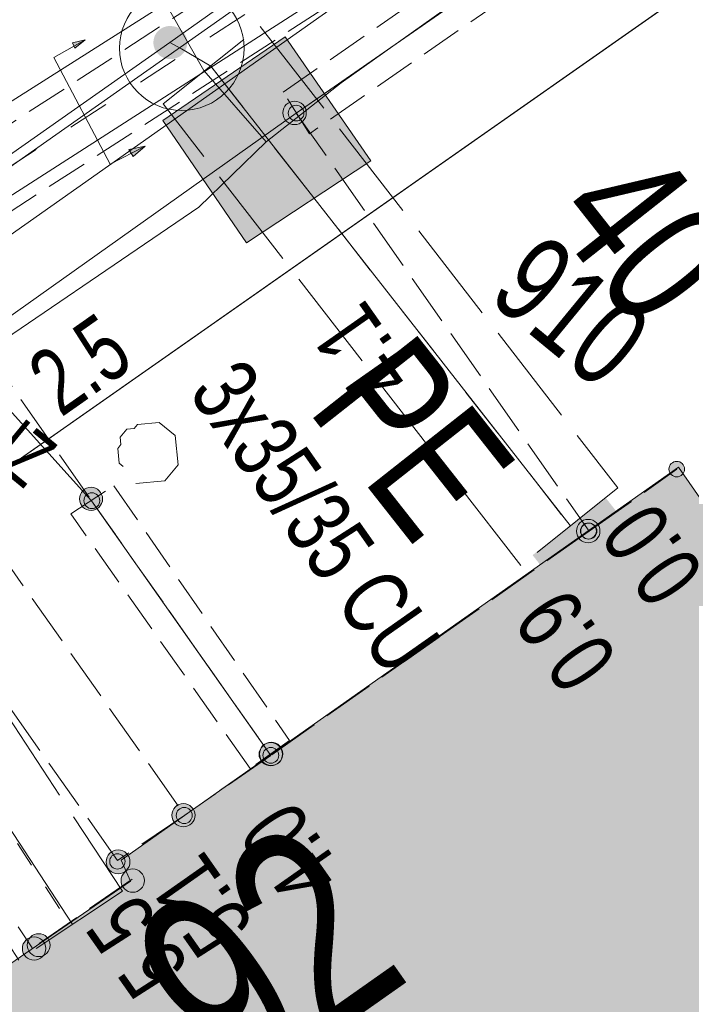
# Model space of a CAD drawing. Header units: metres. Extents: x -740 to 758, y -633 to 854.
# Tile 632 of 656: x 81.38 to 86.78, y -176.5 to -168.59. Entities that reach past the tile are written whole.
import ezdxf

# ---------------------------------------------------------------- set-up
doc = ezdxf.new("R2010")
doc.units = ezdxf.units.M
doc.header["$MEASUREMENT"] = 0
for name, pattern in [('208_208_208_416', [1.04, 0.208, -0.208, 0.208, -0.416]), ('333_125', [0.4576, 0.3328, -0.1248]), ('333_333', [0.6656, 0.3328, -0.3328]), ('416_125', [0.5408, 0.416, -0.1248]), ('416_416', [0.832, 0.416, -0.416]), ('832_208', [1.04, 0.832, -0.208])]:
    doc.linetypes.add(name, pattern=pattern)
for name, color, linetype in [('Gas.LOVION', 7, 'Continuous'), ('Gis.LOVION', 7, 'Continuous'), ('Grundkarte.LOVION', 7, 'Continuous'), ('Grundkarte_Text.LOVION', 7, 'Continuous'), ('Strom.LOVION', 7, 'Continuous'), ('StromBemass.LOVION', 7, 'Continuous'), ('Telko.LOVION', 7, 'Continuous'), ('Wasser.LOVION', 7, 'Continuous')]:
    doc.layers.add(name, color=color, linetype=linetype)
doc.styles.add('ERSTELLTER_STIL_1', font='arial.ttf')

msp = doc.modelspace()

# ---------------------------------------------------------------- hatches: boundary and pattern name
at = {"layer": 'Gas.LOVION', "linetype": 'Continuous', "lineweight": 13}
msp.add_hatch(color=7, dxfattribs=at).paths.add_polyline_path([(82.1072, -175.644), (81.5004, -176.0876), (81.7207, -176.3764), (82.3276, -175.9328)])
at = {"layer": 'Grundkarte.LOVION', "linetype": 'Continuous', "lineweight": 18}
msp.add_hatch(color=9, dxfattribs=at).paths.add_polyline_path([(82.2715, -175.5097), (78.8094, -177.8876), (86.153, -188.6077), (88.8089, -186.752), (89.8246, -188.0714), (91.5481, -186.9571), (95.0365, -184.5471), (95.2593, -184.4071), (91.6615, -179.3502), (86.6751, -172.1827), (82.1957, -175.3398)])
at = {"layer": 'Strom.LOVION', "linetype": 'Continuous', "lineweight": 13}
for points in [[(81.9059, -168.7476), (81.8048, -168.7723), (81.8238, -168.8148)], [(82.3884, -169.6019), (82.2581, -169.6294), (82.2931, -169.6851)], [(83.8418, -174.1888), (82.9829, -174.7752), (83.12, -174.9687), (83.9628, -174.369)]]:
    msp.add_hatch(color=7, dxfattribs=at).paths.add_polyline_path(points)
at = {"layer": 'StromBemass.LOVION', "linetype": 'Continuous', "lineweight": 13}
for points in [[(83.6627, -169.394), (83.6697, -169.3844), (83.6753, -169.3741), (83.6796, -169.3631), (83.6825, -169.3516), (83.684, -169.3399), (83.684, -169.328), (83.6824, -169.3163), (83.6795, -169.3049), (83.6751, -169.2939), (83.6693, -169.2835), (83.6624, -169.274), (83.6542, -169.2654), (83.6451, -169.2579), (83.6351, -169.2516), (83.6244, -169.2466), (83.6131, -169.243), (83.6015, -169.2408), (83.5897, -169.2401), (83.5779, -169.2409), (83.5663, -169.2431), (83.5551, -169.2468), (83.5444, -169.2519), (83.5344, -169.2583), (83.5253, -169.2658), (83.5173, -169.2745), (83.5103, -169.2841), (83.5047, -169.2944), (83.5004, -169.3054), (83.4975, -169.3169), (83.496, -169.3286), (83.496, -169.3405), (83.4976, -169.3522), (83.5005, -169.3636), (83.5049, -169.3746), (83.5107, -169.385), (83.5176, -169.3945), (83.5258, -169.4031), (83.5349, -169.4106), (83.5449, -169.4169), (83.5556, -169.4219), (83.5669, -169.4255), (83.5785, -169.4277), (83.5903, -169.4284), (83.6021, -169.4276), (83.6137, -169.4254), (83.6249, -169.4217), (83.6356, -169.4166), (83.6456, -169.4102), (83.6547, -169.4027)], [(83.6508, -169.3762), (83.6554, -169.3698), (83.6592, -169.3628), (83.6621, -169.3554), (83.6641, -169.3477), (83.665, -169.3399), (83.665, -169.3319), (83.664, -169.3241), (83.662, -169.3164), (83.659, -169.309), (83.6552, -169.3021), (83.6505, -169.2956), (83.645, -169.2899), (83.6389, -169.2848), (83.6322, -169.2806), (83.625, -169.2772), (83.6174, -169.2748), (83.6096, -169.2734), (83.6017, -169.2729), (83.5938, -169.2734), (83.586, -169.2749), (83.5784, -169.2774), (83.5713, -169.2808), (83.5646, -169.2851), (83.5585, -169.2902), (83.5531, -169.296), (83.5484, -169.3024), (83.5446, -169.3094), (83.5417, -169.3168), (83.5398, -169.3245), (83.5388, -169.3323), (83.5388, -169.3403), (83.5398, -169.3481), (83.5418, -169.3558), (83.5448, -169.3632), (83.5486, -169.3701), (83.5533, -169.3766), (83.5588, -169.3823), (83.5649, -169.3874), (83.5716, -169.3916), (83.5788, -169.395), (83.5864, -169.3974), (83.5942, -169.3989), (83.6021, -169.3993), (83.61, -169.3988), (83.6178, -169.3973), (83.6254, -169.3948), (83.6325, -169.3914), (83.6392, -169.3871), (83.6453, -169.3821)], [(86.7101, -172.2373), (86.7147, -172.231), (86.7185, -172.2241), (86.7213, -172.2167), (86.7233, -172.2091), (86.7242, -172.2013), (86.7242, -172.1935), (86.7232, -172.1857), (86.7212, -172.1781), (86.7183, -172.1708), (86.7145, -172.1639), (86.7098, -172.1576), (86.7045, -172.1519), (86.6984, -172.1469), (86.6917, -172.1427), (86.6846, -172.1394), (86.6771, -172.137), (86.6694, -172.1355), (86.6616, -172.1351), (86.6538, -172.1356), (86.646, -172.1371), (86.6386, -172.1395), (86.6315, -172.1429), (86.6249, -172.1471), (86.6188, -172.1522), (86.6135, -172.1579), (86.6089, -172.1643), (86.6051, -172.1712), (86.6022, -172.1785), (86.6003, -172.1861), (86.5994, -172.1939), (86.5994, -172.2017), (86.6004, -172.2095), (86.6024, -172.2171), (86.6053, -172.2244), (86.6091, -172.2313), (86.6137, -172.2376), (86.6191, -172.2433), (86.6252, -172.2483), (86.6318, -172.2525), (86.639, -172.2558), (86.6464, -172.2582), (86.6541, -172.2597), (86.662, -172.2602), (86.6698, -172.2596), (86.6775, -172.2581), (86.685, -172.2557), (86.6921, -172.2523), (86.6987, -172.2481), (86.7047, -172.2431)], [(86.7101, -172.2373), (86.7147, -172.231), (86.7185, -172.2241), (86.7213, -172.2167), (86.7233, -172.2091), (86.7242, -172.2013), (86.7242, -172.1935), (86.7232, -172.1857), (86.7212, -172.1781), (86.7183, -172.1708), (86.7145, -172.1639), (86.7098, -172.1576), (86.7045, -172.1519), (86.6984, -172.1469), (86.6917, -172.1427), (86.6846, -172.1394), (86.6771, -172.137), (86.6694, -172.1355), (86.6616, -172.1351), (86.6538, -172.1356), (86.646, -172.1371), (86.6386, -172.1395), (86.6315, -172.1429), (86.6249, -172.1471), (86.6188, -172.1522), (86.6135, -172.1579), (86.6089, -172.1643), (86.6051, -172.1712), (86.6022, -172.1785), (86.6003, -172.1861), (86.5994, -172.1939), (86.5994, -172.2017), (86.6004, -172.2095), (86.6024, -172.2171), (86.6053, -172.2244), (86.6091, -172.2313), (86.6137, -172.2376), (86.6191, -172.2433), (86.6252, -172.2483), (86.6318, -172.2525), (86.639, -172.2558), (86.6464, -172.2582), (86.6541, -172.2597), (86.662, -172.2602), (86.6698, -172.2596), (86.6775, -172.2581), (86.685, -172.2557), (86.6921, -172.2523), (86.6987, -172.2481), (86.7047, -172.2431)], [(86.7101, -172.2373), (86.7147, -172.231), (86.7185, -172.2241), (86.7213, -172.2167), (86.7233, -172.2091), (86.7242, -172.2013), (86.7242, -172.1935), (86.7232, -172.1857), (86.7212, -172.1781), (86.7183, -172.1708), (86.7145, -172.1639), (86.7098, -172.1576), (86.7045, -172.1519), (86.6984, -172.1469), (86.6917, -172.1427), (86.6846, -172.1394), (86.6771, -172.137), (86.6694, -172.1355), (86.6616, -172.1351), (86.6538, -172.1356), (86.646, -172.1371), (86.6386, -172.1395), (86.6315, -172.1429), (86.6249, -172.1471), (86.6188, -172.1522), (86.6135, -172.1579), (86.6089, -172.1643), (86.6051, -172.1712), (86.6022, -172.1785), (86.6003, -172.1861), (86.5994, -172.1939), (86.5994, -172.2017), (86.6004, -172.2095), (86.6024, -172.2171), (86.6053, -172.2244), (86.6091, -172.2313), (86.6137, -172.2376), (86.6191, -172.2433), (86.6252, -172.2483), (86.6318, -172.2525), (86.639, -172.2558), (86.6464, -172.2582), (86.6541, -172.2597), (86.662, -172.2602), (86.6698, -172.2596), (86.6775, -172.2581), (86.685, -172.2557), (86.6921, -172.2523), (86.6987, -172.2481), (86.7047, -172.2431)], [(86.7101, -172.2373), (86.7147, -172.231), (86.7185, -172.2241), (86.7213, -172.2167), (86.7233, -172.2091), (86.7242, -172.2013), (86.7242, -172.1935), (86.7232, -172.1857), (86.7212, -172.1781), (86.7183, -172.1708), (86.7145, -172.1639), (86.7098, -172.1576), (86.7045, -172.1519), (86.6984, -172.1469), (86.6917, -172.1427), (86.6846, -172.1394), (86.6771, -172.137), (86.6694, -172.1355), (86.6616, -172.1351), (86.6538, -172.1356), (86.646, -172.1371), (86.6386, -172.1395), (86.6315, -172.1429), (86.6249, -172.1471), (86.6188, -172.1522), (86.6135, -172.1579), (86.6089, -172.1643), (86.6051, -172.1712), (86.6022, -172.1785), (86.6003, -172.1861), (86.5994, -172.1939), (86.5994, -172.2017), (86.6004, -172.2095), (86.6024, -172.2171), (86.6053, -172.2244), (86.6091, -172.2313), (86.6137, -172.2376), (86.6191, -172.2433), (86.6252, -172.2483), (86.6318, -172.2525), (86.639, -172.2558), (86.6464, -172.2582), (86.6541, -172.2597), (86.662, -172.2602), (86.6698, -172.2596), (86.6775, -172.2581), (86.685, -172.2557), (86.6921, -172.2523), (86.6987, -172.2481), (86.7047, -172.2431)], [(82.0252, -172.4955), (82.0321, -172.486), (82.0376, -172.4758), (82.0419, -172.4649), (82.0447, -172.4537), (82.0462, -172.4421), (82.0461, -172.4305), (82.0446, -172.4189), (82.0417, -172.4076), (82.0374, -172.3968), (82.0317, -172.3866), (82.0249, -172.3772), (82.0169, -172.3688), (82.0079, -172.3614), (81.998, -172.3552), (81.9875, -172.3503), (81.9764, -172.3467), (81.9649, -172.3445), (81.9533, -172.3439), (81.9417, -172.3446), (81.9303, -172.3468), (81.9192, -172.3505), (81.9087, -172.3555), (81.8989, -172.3617), (81.8899, -172.3692), (81.882, -172.3777), (81.8752, -172.3871), (81.8696, -172.3974), (81.8653, -172.4082), (81.8625, -172.4195), (81.861, -172.4311), (81.8611, -172.4427), (81.8626, -172.4542), (81.8655, -172.4655), (81.8698, -172.4763), (81.8755, -172.4865), (81.8823, -172.4959), (81.8903, -172.5044), (81.8993, -172.5118), (81.9092, -172.518), (81.9197, -172.5229), (81.9308, -172.5265), (81.9423, -172.5286), (81.9539, -172.5293), (81.9655, -172.5285), (81.977, -172.5263), (81.988, -172.5227), (81.9985, -172.5177), (82.0083, -172.5114), (82.0173, -172.504)], [(82.0092, -172.492), (82.0139, -172.4855), (82.0177, -172.4785), (82.0206, -172.4711), (82.0226, -172.4633), (82.0236, -172.4554), (82.0235, -172.4474), (82.0225, -172.4395), (82.0205, -172.4317), (82.0175, -172.4243), (82.0137, -172.4173), (82.0089, -172.4109), (82.0035, -172.4051), (81.9973, -172.4), (81.9905, -172.3957), (81.9833, -172.3924), (81.9757, -172.3899), (81.9678, -172.3884), (81.9598, -172.388), (81.9519, -172.3885), (81.944, -172.39), (81.9364, -172.3925), (81.9292, -172.3959), (81.9225, -172.4002), (81.9163, -172.4054), (81.9109, -172.4112), (81.9062, -172.4177), (81.9024, -172.4247), (81.8995, -172.4321), (81.8975, -172.4399), (81.8965, -172.4478), (81.8965, -172.4558), (81.8976, -172.4637), (81.8996, -172.4715), (81.9026, -172.4789), (81.9064, -172.4859), (81.9111, -172.4923), (81.9166, -172.4981), (81.9228, -172.5032), (81.9296, -172.5075), (81.9368, -172.5108), (81.9444, -172.5133), (81.9523, -172.5148), (81.9602, -172.5152), (81.9682, -172.5147), (81.9761, -172.5132), (81.9837, -172.5107), (81.9909, -172.5073), (81.9976, -172.503), (82.0038, -172.4978)], [(86.0229, -172.7556), (86.0298, -172.746), (86.0355, -172.7356), (86.0398, -172.7246), (86.0428, -172.7131), (86.0442, -172.7014), (86.0442, -172.6895), (86.0426, -172.6778), (86.0397, -172.6663), (86.0353, -172.6553), (86.0295, -172.6449), (86.0225, -172.6354), (86.0144, -172.6268), (86.0052, -172.6192), (85.9952, -172.6129), (85.9845, -172.6079), (85.9732, -172.6043), (85.9616, -172.6021), (85.9497, -172.6014), (85.9379, -172.6022), (85.9263, -172.6044), (85.915, -172.6081), (85.9043, -172.6132), (85.8943, -172.6196), (85.8852, -172.6272), (85.8771, -172.6358), (85.8702, -172.6454), (85.8645, -172.6559), (85.8602, -172.6669), (85.8573, -172.6784), (85.8559, -172.6901), (85.8559, -172.702), (85.8574, -172.7137), (85.8604, -172.7252), (85.8648, -172.7362), (85.8705, -172.7466), (85.8775, -172.7561), (85.8857, -172.7647), (85.8948, -172.7722), (85.9048, -172.7786), (85.9156, -172.7836), (85.9269, -172.7872), (85.9385, -172.7894), (85.9503, -172.7901), (85.9622, -172.7893), (85.9738, -172.787), (85.985, -172.7834), (85.9957, -172.7783), (86.0057, -172.7719), (86.0148, -172.7643)], [(86.0008, -172.7357), (86.0055, -172.7292), (86.0094, -172.7221), (86.0123, -172.7146), (86.0143, -172.7068), (86.0153, -172.6988), (86.0153, -172.6907), (86.0142, -172.6828), (86.0122, -172.675), (86.0092, -172.6675), (86.0053, -172.6604), (86.0005, -172.6539), (85.995, -172.648), (85.9888, -172.6429), (85.9819, -172.6386), (85.9746, -172.6352), (85.967, -172.6328), (85.959, -172.6313), (85.951, -172.6308), (85.9429, -172.6313), (85.935, -172.6329), (85.9274, -172.6354), (85.9201, -172.6388), (85.9133, -172.6432), (85.9071, -172.6483), (85.9016, -172.6542), (85.8969, -172.6608), (85.893, -172.6678), (85.8901, -172.6753), (85.8881, -172.6832), (85.8871, -172.6912), (85.8871, -172.6992), (85.8882, -172.7072), (85.8902, -172.715), (85.8932, -172.7225), (85.8971, -172.7296), (85.9019, -172.7361), (85.9074, -172.7419), (85.9136, -172.747), (85.9205, -172.7513), (85.9278, -172.7547), (85.9354, -172.7572), (85.9434, -172.7587), (85.9514, -172.7592), (85.9594, -172.7586), (85.9674, -172.7571), (85.975, -172.7546), (85.9823, -172.7511), (85.9891, -172.7468), (85.9953, -172.7416)], [(86.0047, -172.7367), (86.0095, -172.7302), (86.0133, -172.7231), (86.0163, -172.7155), (86.0183, -172.7077), (86.0193, -172.6997), (86.0192, -172.6916), (86.0182, -172.6836), (86.0162, -172.6757), (86.0132, -172.6682), (86.0092, -172.6612), (86.0045, -172.6546), (85.9989, -172.6488), (85.9927, -172.6436), (85.9858, -172.6393), (85.9785, -172.6359), (85.9708, -172.6334), (85.9628, -172.6319), (85.9548, -172.6314), (85.9467, -172.632), (85.9388, -172.6335), (85.9311, -172.636), (85.9238, -172.6395), (85.917, -172.6439), (85.9107, -172.649), (85.9052, -172.655), (85.9005, -172.6615), (85.8966, -172.6686), (85.8937, -172.6761), (85.8917, -172.684), (85.8907, -172.692), (85.8907, -172.7001), (85.8918, -172.7081), (85.8938, -172.7159), (85.8968, -172.7234), (85.9007, -172.7305), (85.9055, -172.7371), (85.911, -172.7429), (85.9173, -172.7481), (85.9241, -172.7524), (85.9315, -172.7558), (85.9392, -172.7583), (85.9471, -172.7598), (85.9552, -172.7602), (85.9633, -172.7597), (85.9712, -172.7582), (85.9789, -172.7556), (85.9862, -172.7522), (85.993, -172.7478), (85.9992, -172.7426)], [(83.4706, -174.5486), (83.4775, -174.539), (83.4831, -174.5287), (83.4874, -174.5178), (83.4903, -174.5064), (83.4918, -174.4947), (83.4917, -174.4829), (83.4902, -174.4712), (83.4873, -174.4598), (83.4829, -174.4489), (83.4772, -174.4386), (83.4702, -174.4291), (83.4622, -174.4206), (83.4531, -174.4131), (83.4431, -174.4068), (83.4324, -174.4019), (83.4212, -174.3983), (83.4097, -174.3961), (83.3979, -174.3954), (83.3862, -174.3962), (83.3746, -174.3984), (83.3635, -174.4021), (83.3528, -174.4071), (83.3429, -174.4135), (83.3339, -174.421), (83.3258, -174.4296), (83.319, -174.4391), (83.3133, -174.4495), (83.309, -174.4604), (83.3061, -174.4718), (83.3047, -174.4835), (83.3047, -174.4953), (83.3062, -174.5069), (83.3092, -174.5183), (83.3136, -174.5293), (83.3193, -174.5396), (83.3262, -174.5491), (83.3343, -174.5576), (83.3434, -174.5651), (83.3534, -174.5714), (83.364, -174.5763), (83.3752, -174.5799), (83.3868, -174.5821), (83.3985, -174.5828), (83.4103, -174.582), (83.4218, -174.5798), (83.433, -174.5761), (83.4436, -174.5711), (83.4536, -174.5647), (83.4626, -174.5572)], [(83.4741, -174.5454), (83.4809, -174.5359), (83.4865, -174.5257), (83.4908, -174.5148), (83.4937, -174.5034), (83.4951, -174.4918), (83.4951, -174.4801), (83.4936, -174.4685), (83.4906, -174.4572), (83.4863, -174.4463), (83.4806, -174.4361), (83.4737, -174.4266), (83.4656, -174.4181), (83.4566, -174.4107), (83.4467, -174.4044), (83.4361, -174.3995), (83.425, -174.3959), (83.4134, -174.3937), (83.4018, -174.393), (83.3901, -174.3938), (83.3786, -174.396), (83.3675, -174.3997), (83.3569, -174.4047), (83.347, -174.411), (83.338, -174.4185), (83.3301, -174.4271), (83.3232, -174.4366), (83.3176, -174.4468), (83.3133, -174.4577), (83.3104, -174.4691), (83.309, -174.4807), (83.3091, -174.4924), (83.3106, -174.504), (83.3135, -174.5153), (83.3178, -174.5262), (83.3235, -174.5365), (83.3304, -174.5459), (83.3385, -174.5544), (83.3475, -174.5618), (83.3574, -174.5681), (83.368, -174.573), (83.3792, -174.5766), (83.3907, -174.5788), (83.4024, -174.5795), (83.414, -174.5787), (83.4255, -174.5765), (83.4367, -174.5728), (83.4472, -174.5678), (83.4571, -174.5615), (83.4661, -174.554)], [(83.4483, -174.5385), (83.453, -174.532), (83.4568, -174.525), (83.4597, -174.5175), (83.4617, -174.5098), (83.4627, -174.5018), (83.4626, -174.4938), (83.4616, -174.4859), (83.4596, -174.4782), (83.4566, -174.4707), (83.4527, -174.4638), (83.448, -174.4573), (83.4425, -174.4515), (83.4364, -174.4464), (83.4296, -174.4422), (83.4223, -174.4388), (83.4147, -174.4363), (83.4069, -174.4349), (83.3989, -174.4344), (83.3909, -174.4349), (83.3831, -174.4364), (83.3755, -174.4389), (83.3683, -174.4424), (83.3615, -174.4467), (83.3554, -174.4518), (83.3499, -174.4576), (83.3453, -174.4641), (83.3414, -174.4711), (83.3385, -174.4786), (83.3365, -174.4863), (83.3356, -174.4942), (83.3356, -174.5022), (83.3366, -174.5102), (83.3386, -174.5179), (83.3416, -174.5253), (83.3455, -174.5323), (83.3502, -174.5388), (83.3557, -174.5446), (83.3619, -174.5497), (83.3686, -174.5539), (83.3759, -174.5573), (83.3835, -174.5597), (83.3913, -174.5612), (83.3993, -174.5617), (83.4073, -174.5612), (83.4151, -174.5596), (83.4227, -174.5571), (83.43, -174.5537), (83.4367, -174.5494), (83.4428, -174.5443)], [(83.4483, -174.5385), (83.453, -174.532), (83.4568, -174.525), (83.4597, -174.5175), (83.4617, -174.5098), (83.4627, -174.5018), (83.4626, -174.4938), (83.4616, -174.4859), (83.4596, -174.4782), (83.4566, -174.4707), (83.4527, -174.4638), (83.448, -174.4573), (83.4425, -174.4515), (83.4364, -174.4464), (83.4296, -174.4422), (83.4223, -174.4388), (83.4147, -174.4363), (83.4069, -174.4349), (83.3989, -174.4344), (83.3909, -174.4349), (83.3831, -174.4364), (83.3755, -174.4389), (83.3683, -174.4424), (83.3615, -174.4467), (83.3554, -174.4518), (83.3499, -174.4576), (83.3453, -174.4641), (83.3414, -174.4711), (83.3385, -174.4786), (83.3365, -174.4863), (83.3356, -174.4942), (83.3356, -174.5022), (83.3366, -174.5102), (83.3386, -174.5179), (83.3416, -174.5253), (83.3455, -174.5323), (83.3502, -174.5388), (83.3557, -174.5446), (83.3619, -174.5497), (83.3686, -174.5539), (83.3759, -174.5573), (83.3835, -174.5597), (83.3913, -174.5612), (83.3993, -174.5617), (83.4073, -174.5612), (83.4151, -174.5596), (83.4227, -174.5571), (83.43, -174.5537), (83.4367, -174.5494), (83.4428, -174.5443)], [(83.4483, -174.5385), (83.453, -174.532), (83.4568, -174.525), (83.4597, -174.5175), (83.4617, -174.5098), (83.4627, -174.5018), (83.4626, -174.4938), (83.4616, -174.4859), (83.4596, -174.4782), (83.4566, -174.4707), (83.4527, -174.4638), (83.448, -174.4573), (83.4425, -174.4515), (83.4364, -174.4464), (83.4296, -174.4422), (83.4223, -174.4388), (83.4147, -174.4363), (83.4069, -174.4349), (83.3989, -174.4344), (83.3909, -174.4349), (83.3831, -174.4364), (83.3755, -174.4389), (83.3683, -174.4424), (83.3615, -174.4467), (83.3554, -174.4518), (83.3499, -174.4576), (83.3453, -174.4641), (83.3414, -174.4711), (83.3385, -174.4786), (83.3365, -174.4863), (83.3356, -174.4942), (83.3356, -174.5022), (83.3366, -174.5102), (83.3386, -174.5179), (83.3416, -174.5253), (83.3455, -174.5323), (83.3502, -174.5388), (83.3557, -174.5446), (83.3619, -174.5497), (83.3686, -174.5539), (83.3759, -174.5573), (83.3835, -174.5597), (83.3913, -174.5612), (83.3993, -174.5617), (83.4073, -174.5612), (83.4151, -174.5596), (83.4227, -174.5571), (83.43, -174.5537), (83.4367, -174.5494), (83.4428, -174.5443)], [(82.7683, -175.0379), (82.7752, -175.0284), (82.7808, -175.0182), (82.785, -175.0073), (82.7879, -174.996), (82.7893, -174.9844), (82.7893, -174.9727), (82.7878, -174.9612), (82.7848, -174.9499), (82.7805, -174.939), (82.7749, -174.9288), (82.768, -174.9194), (82.76, -174.9109), (82.7509, -174.9035), (82.7411, -174.8973), (82.7305, -174.8923), (82.7194, -174.8888), (82.7079, -174.8866), (82.6962, -174.8859), (82.6846, -174.8867), (82.6731, -174.8889), (82.6621, -174.8926), (82.6515, -174.8976), (82.6417, -174.9039), (82.6327, -174.9113), (82.6247, -174.9199), (82.6179, -174.9293), (82.6123, -174.9396), (82.6081, -174.9504), (82.6052, -174.9617), (82.6038, -174.9733), (82.6038, -174.985), (82.6053, -174.9966), (82.6082, -175.0079), (82.6126, -175.0187), (82.6182, -175.0289), (82.6251, -175.0383), (82.6331, -175.0468), (82.6422, -175.0542), (82.652, -175.0605), (82.6626, -175.0654), (82.6737, -175.069), (82.6852, -175.0711), (82.6968, -175.0718), (82.7085, -175.071), (82.7199, -175.0688), (82.731, -175.0652), (82.7416, -175.0602), (82.7514, -175.0539), (82.7604, -175.0464)], [(82.7527, -175.0222), (82.7574, -175.0156), (82.7613, -175.0084), (82.7643, -175.0009), (82.7663, -174.993), (82.7673, -174.9849), (82.7672, -174.9768), (82.7662, -174.9688), (82.7642, -174.9609), (82.7611, -174.9534), (82.7572, -174.9463), (82.7524, -174.9397), (82.7468, -174.9338), (82.7406, -174.9286), (82.7337, -174.9243), (82.7263, -174.9209), (82.7186, -174.9184), (82.7106, -174.9169), (82.7025, -174.9164), (82.6944, -174.9169), (82.6864, -174.9185), (82.6787, -174.921), (82.6714, -174.9245), (82.6645, -174.9289), (82.6583, -174.9341), (82.6527, -174.94), (82.648, -174.9466), (82.6441, -174.9537), (82.6411, -174.9613), (82.6391, -174.9692), (82.6381, -174.9772), (82.6382, -174.9854), (82.6392, -174.9934), (82.6413, -175.0013), (82.6443, -175.0088), (82.6482, -175.0159), (82.653, -175.0225), (82.6586, -175.0284), (82.6649, -175.0335), (82.6717, -175.0379), (82.6791, -175.0413), (82.6868, -175.0438), (82.6948, -175.0453), (82.7029, -175.0458), (82.711, -175.0452), (82.719, -175.0437), (82.7267, -175.0412), (82.734, -175.0377), (82.7409, -175.0333), (82.7471, -175.0281)], [(82.7527, -175.0222), (82.7574, -175.0156), (82.7613, -175.0084), (82.7643, -175.0009), (82.7663, -174.993), (82.7673, -174.9849), (82.7672, -174.9768), (82.7662, -174.9688), (82.7642, -174.9609), (82.7611, -174.9534), (82.7572, -174.9463), (82.7524, -174.9397), (82.7468, -174.9338), (82.7406, -174.9286), (82.7337, -174.9243), (82.7263, -174.9209), (82.7186, -174.9184), (82.7106, -174.9169), (82.7025, -174.9164), (82.6944, -174.9169), (82.6864, -174.9185), (82.6787, -174.921), (82.6714, -174.9245), (82.6645, -174.9289), (82.6583, -174.9341), (82.6527, -174.94), (82.648, -174.9466), (82.6441, -174.9537), (82.6411, -174.9613), (82.6391, -174.9692), (82.6381, -174.9772), (82.6382, -174.9854), (82.6392, -174.9934), (82.6413, -175.0013), (82.6443, -175.0088), (82.6482, -175.0159), (82.653, -175.0225), (82.6586, -175.0284), (82.6649, -175.0335), (82.6717, -175.0379), (82.6791, -175.0413), (82.6868, -175.0438), (82.6948, -175.0453), (82.7029, -175.0458), (82.711, -175.0452), (82.719, -175.0437), (82.7267, -175.0412), (82.734, -175.0377), (82.7409, -175.0333), (82.7471, -175.0281)], [(82.2447, -175.415), (82.2517, -175.4052), (82.2575, -175.3947), (82.2618, -175.3835), (82.2648, -175.3719), (82.2663, -175.3599), (82.2662, -175.3479), (82.2647, -175.336), (82.2617, -175.3244), (82.2572, -175.3132), (82.2514, -175.3027), (82.2443, -175.293), (82.236, -175.2843), (82.2268, -175.2767), (82.2166, -175.2703), (82.2057, -175.2652), (82.1943, -175.2615), (82.1825, -175.2593), (82.1705, -175.2586), (82.1585, -175.2594), (82.1467, -175.2617), (82.1353, -175.2654), (82.1244, -175.2706), (82.1143, -175.277), (82.1051, -175.2847), (82.0969, -175.2935), (82.0898, -175.3032), (82.0841, -175.3138), (82.0797, -175.325), (82.0768, -175.3366), (82.0753, -175.3485), (82.0753, -175.3606), (82.0769, -175.3725), (82.0799, -175.3841), (82.0843, -175.3952), (82.0902, -175.4058), (82.0973, -175.4155), (82.1055, -175.4242), (82.1148, -175.4318), (82.125, -175.4382), (82.1358, -175.4433), (82.1473, -175.447), (82.1591, -175.4492), (82.1711, -175.4499), (82.1831, -175.4491), (82.1949, -175.4468), (82.2063, -175.4431), (82.2171, -175.4379), (82.2273, -175.4314), (82.2365, -175.4238)], [(82.213, -175.3895), (82.2175, -175.3833), (82.2212, -175.3765), (82.224, -175.3693), (82.2259, -175.3618), (82.2269, -175.3541), (82.2269, -175.3464), (82.2259, -175.3387), (82.2239, -175.3312), (82.2211, -175.3241), (82.2173, -175.3173), (82.2127, -175.3111), (82.2074, -175.3054), (82.2015, -175.3005), (82.1949, -175.2964), (82.1879, -175.2931), (82.1806, -175.2908), (82.173, -175.2894), (82.1652, -175.2889), (82.1575, -175.2894), (82.1499, -175.2909), (82.1426, -175.2933), (82.1356, -175.2966), (82.1291, -175.3008), (82.1232, -175.3057), (82.1179, -175.3114), (82.1134, -175.3176), (82.1097, -175.3244), (82.1068, -175.3316), (82.1049, -175.3391), (82.104, -175.3468), (82.104, -175.3545), (82.105, -175.3622), (82.107, -175.3697), (82.1098, -175.3768), (82.1136, -175.3836), (82.1181, -175.3898), (82.1234, -175.3955), (82.1294, -175.4004), (82.136, -175.4045), (82.143, -175.4078), (82.1503, -175.4101), (82.1579, -175.4116), (82.1656, -175.412), (82.1734, -175.4115), (82.1809, -175.41), (82.1883, -175.4076), (82.1953, -175.4043), (82.2018, -175.4001), (82.2077, -175.3952)], [(82.213, -175.3895), (82.2175, -175.3833), (82.2212, -175.3765), (82.224, -175.3693), (82.2259, -175.3618), (82.2269, -175.3541), (82.2269, -175.3464), (82.2259, -175.3387), (82.2239, -175.3312), (82.2211, -175.3241), (82.2173, -175.3173), (82.2127, -175.3111), (82.2074, -175.3054), (82.2015, -175.3005), (82.1949, -175.2964), (82.1879, -175.2931), (82.1806, -175.2908), (82.173, -175.2894), (82.1652, -175.2889), (82.1575, -175.2894), (82.1499, -175.2909), (82.1426, -175.2933), (82.1356, -175.2966), (82.1291, -175.3008), (82.1232, -175.3057), (82.1179, -175.3114), (82.1134, -175.3176), (82.1097, -175.3244), (82.1068, -175.3316), (82.1049, -175.3391), (82.104, -175.3468), (82.104, -175.3545), (82.105, -175.3622), (82.107, -175.3697), (82.1098, -175.3768), (82.1136, -175.3836), (82.1181, -175.3898), (82.1234, -175.3955), (82.1294, -175.4004), (82.136, -175.4045), (82.143, -175.4078), (82.1503, -175.4101), (82.1579, -175.4116), (82.1656, -175.412), (82.1734, -175.4115), (82.1809, -175.41), (82.1883, -175.4076), (82.1953, -175.4043), (82.2018, -175.4001), (82.2077, -175.3952)], [(82.3612, -175.5643), (82.3681, -175.5547), (82.3738, -175.5444), (82.3781, -175.5334), (82.381, -175.522), (82.3824, -175.5103), (82.3824, -175.4985), (82.3809, -175.4868), (82.3779, -175.4754), (82.3735, -175.4644), (82.3678, -175.4541), (82.3609, -175.4446), (82.3528, -175.436), (82.3436, -175.4285), (82.3337, -175.4222), (82.323, -175.4173), (82.3118, -175.4136), (82.3002, -175.4115), (82.2884, -175.4108), (82.2766, -175.4115), (82.265, -175.4138), (82.2538, -175.4175), (82.2432, -175.4225), (82.2332, -175.4289), (82.2242, -175.4364), (82.2161, -175.4451), (82.2092, -175.4546), (82.2036, -175.465), (82.1993, -175.4759), (82.1964, -175.4874), (82.1949, -175.4991), (82.195, -175.5109), (82.1965, -175.5226), (82.1995, -175.534), (82.2038, -175.5449), (82.2096, -175.5553), (82.2165, -175.5648), (82.2246, -175.5733), (82.2337, -175.5808), (82.2437, -175.5871), (82.2544, -175.5921), (82.2656, -175.5957), (82.2772, -175.5979), (82.289, -175.5986), (82.3008, -175.5978), (82.3123, -175.5956), (82.3235, -175.5919), (82.3342, -175.5868), (82.3441, -175.5805), (82.3532, -175.5729)], [(81.5679, -176.1102), (81.5748, -176.1007), (81.5805, -176.0903), (81.5848, -176.0794), (81.5876, -176.068), (81.5891, -176.0563), (81.589, -176.0445), (81.5875, -176.0328), (81.5846, -176.0215), (81.5802, -176.0105), (81.5745, -176.0002), (81.5676, -175.9907), (81.5595, -175.9822), (81.5504, -175.9747), (81.5404, -175.9684), (81.5298, -175.9635), (81.5186, -175.9599), (81.507, -175.9577), (81.4952, -175.957), (81.4835, -175.9578), (81.4719, -175.96), (81.4608, -175.9637), (81.4501, -175.9687), (81.4402, -175.9751), (81.4312, -175.9826), (81.4232, -175.9912), (81.4163, -176.0007), (81.4106, -176.0111), (81.4063, -176.022), (81.4034, -176.0334), (81.402, -176.0451), (81.402, -176.0569), (81.4036, -176.0686), (81.4065, -176.0799), (81.4109, -176.0909), (81.4166, -176.1012), (81.4235, -176.1107), (81.4316, -176.1192), (81.4407, -176.1267), (81.4507, -176.133), (81.4613, -176.1379), (81.4725, -176.1415), (81.4841, -176.1437), (81.4958, -176.1444), (81.5076, -176.1436), (81.5191, -176.1414), (81.5303, -176.1377), (81.541, -176.1327), (81.5509, -176.1263), (81.5599, -176.1188)], [(81.6039, -176.0817), (81.6107, -176.0724), (81.6162, -176.0622), (81.6204, -176.0515), (81.6233, -176.0403), (81.6247, -176.0288), (81.6246, -176.0172), (81.6232, -176.0058), (81.6203, -175.9946), (81.616, -175.9839), (81.6104, -175.9738), (81.6035, -175.9644), (81.5956, -175.956), (81.5867, -175.9487), (81.5769, -175.9425), (81.5664, -175.9376), (81.5554, -175.9341), (81.5441, -175.932), (81.5325, -175.9313), (81.521, -175.9321), (81.5097, -175.9343), (81.4987, -175.9379), (81.4883, -175.9428), (81.4785, -175.949), (81.4696, -175.9564), (81.4618, -175.9649), (81.455, -175.9743), (81.4495, -175.9844), (81.4452, -175.9952), (81.4424, -176.0064), (81.441, -176.0178), (81.441, -176.0294), (81.4425, -176.0408), (81.4454, -176.052), (81.4497, -176.0627), (81.4553, -176.0729), (81.4621, -176.0822), (81.4701, -176.0906), (81.479, -176.0979), (81.4888, -176.1041), (81.4992, -176.109), (81.5102, -176.1125), (81.5216, -176.1146), (81.5331, -176.1153), (81.5447, -176.1145), (81.556, -176.1123), (81.567, -176.1087), (81.5774, -176.1038), (81.5872, -176.0976), (81.596, -176.0902)]]:
    msp.add_hatch(color=7, dxfattribs=at).paths.add_polyline_path(points)
at = {"layer": 'Telko.LOVION', "linetype": 'Continuous', "lineweight": 13}
msp.add_hatch(color=7, dxfattribs=at).paths.add_polyline_path([(83.5143, -168.7234), (82.5308, -169.3959), (83.2033, -170.3794), (84.2029, -169.7201)])
at = {"layer": 'Wasser.LOVION', "linetype": 'Continuous', "lineweight": 13}
for points in [[(82.6904, -168.8534), (82.7002, -168.8399), (82.7082, -168.8252), (82.7143, -168.8097), (82.7184, -168.7935), (82.7204, -168.7769), (82.7204, -168.7602), (82.7182, -168.7437), (82.714, -168.7275), (82.7078, -168.712), (82.6998, -168.6974), (82.6899, -168.684), (82.6784, -168.6718), (82.6655, -168.6612), (82.6514, -168.6523), (82.6363, -168.6453), (82.6204, -168.6402), (82.604, -168.6371), (82.5873, -168.6361), (82.5707, -168.6372), (82.5543, -168.6404), (82.5384, -168.6456), (82.5233, -168.6527), (82.5093, -168.6617), (82.4964, -168.6724), (82.4851, -168.6846), (82.4753, -168.6981), (82.4673, -168.7128), (82.4612, -168.7283), (82.4571, -168.7445), (82.4551, -168.7611), (82.4551, -168.7778), (82.4573, -168.7943), (82.4615, -168.8105), (82.4677, -168.826), (82.4757, -168.8406), (82.4856, -168.8541), (82.4971, -168.8662), (82.51, -168.8768), (82.5241, -168.8857), (82.5392, -168.8928), (82.5551, -168.8979), (82.5715, -168.9009), (82.5882, -168.9019), (82.6048, -168.9008), (82.6212, -168.8977), (82.6371, -168.8924), (82.6522, -168.8853), (82.6662, -168.8763), (82.6791, -168.8656)], [(82.697, -168.8533), (82.7067, -168.8398), (82.7147, -168.8252), (82.7208, -168.8098), (82.7248, -168.7936), (82.7269, -168.7771), (82.7268, -168.7605), (82.7247, -168.744), (82.7205, -168.7279), (82.7143, -168.7125), (82.7063, -168.6979), (82.6965, -168.6845), (82.685, -168.6724), (82.6722, -168.6619), (82.6581, -168.653), (82.6431, -168.646), (82.6272, -168.6409), (82.6109, -168.6378), (82.5943, -168.6368), (82.5777, -168.6379), (82.5614, -168.6411), (82.5456, -168.6463), (82.5306, -168.6534), (82.5165, -168.6624), (82.5038, -168.673), (82.4924, -168.6852), (82.4827, -168.6987), (82.4747, -168.7133), (82.4687, -168.7287), (82.4646, -168.7449), (82.4625, -168.7614), (82.4626, -168.778), (82.4647, -168.7945), (82.4689, -168.8106), (82.4751, -168.826), (82.4831, -168.8406), (82.493, -168.854), (82.5044, -168.8661), (82.5172, -168.8766), (82.5313, -168.8855), (82.5464, -168.8925), (82.5622, -168.8976), (82.5785, -168.9007), (82.5951, -168.9016), (82.6117, -168.9006), (82.628, -168.8974), (82.6438, -168.8922), (82.6589, -168.8851), (82.6729, -168.8761), (82.6857, -168.8655)], [(86.0936, -172.4317), (85.5028, -172.8885), (85.7392, -173.1905), (86.33, -172.7337)]]:
    msp.add_hatch(color=7, dxfattribs=at).paths.add_polyline_path(points)

# ---------------------------------------------------------------- linework, layer by layer
at = {"layer": 'Gas.LOVION', "color": 5, "linetype": 'Continuous', "lineweight": 18}
for points in [[(135.204, -132.562), (134.5018, -133.0888), (122.8021, -141.2965), (102.3757, -155.4707), (100.8674, -156.5196), (81.2086, -170.3823), (79.2933, -171.5005), (78.795, -171.8448), (74.0336, -175.4433), (59.2268, -185.7282), (52.8069, -190.1981)], [(79.2933, -171.5005), (79.3444, -171.5694), (79.4655, -171.7497), (79.4441, -172.136), (79.6656, -172.5873), (81.8024, -175.8512)]]:
    msp.add_lwpolyline(points, dxfattribs=at)
at = {"layer": 'Gas.LOVION', "color": 7, "linetype": '832_208', "lineweight": 13}
msp.add_lwpolyline([(79.8954, -171.9146), (80.1036, -172.3819), (82.2054, -175.5901), (81.3729, -176.1444), (79.2493, -172.8644), (78.99, -172.3282)], close=True, dxfattribs=at)
at = {"layer": 'Gas.LOVION', "color": 252, "linetype": '208_208_208_416', "lineweight": 18}
msp.add_lwpolyline([(79.4441, -172.136), (79.6656, -172.5873), (81.7892, -175.8672)], dxfattribs=at)
at = {"layer": 'Gis.LOVION', "color": 44, "linetype": 'Continuous', "lineweight": 18}
msp.add_lwpolyline([(75.8348, -173.612), (86.3575, -166.2139)], dxfattribs=at)
at = {"layer": 'Grundkarte.LOVION', "color": 8, "linetype": 'Continuous', "lineweight": 18}
for points in [[(134.3069, -131.8517), (132.0965, -133.4274), (128.4703, -135.9395), (124.5478, -138.7466), (121.6163, -140.8066), (118.2129, -143.1787), (113.9356, -146.2865), (111.1889, -148.1215), (108.3102, -150.1172), (105.3087, -152.0658), (100.6709, -155.4157), (98.0413, -157.2393), (95.6874, -158.8585), (92.1897, -161.4763), (89.2697, -163.6534), (85.8455, -166.1162), (82.9461, -168.2026), (80.2466, -169.9148), (76.9752, -172.1262), (74.5099, -173.8155), (71.2592, -175.9362), (68.9731, -177.3419), (66.6399, -178.8705), (63.6383, -180.8191)], [(136.3638, -133.5422), (130.0874, -137.9686), (108.7607, -152.9105), (98.2219, -160.2954), (87.5189, -167.8146), (76.9802, -175.1995), (66.2508, -182.7508), (55.6006, -190.2057), (44.8712, -197.7571), (31.8143, -206.8955), (18.6782, -216.1304), (5.5949, -225.301), (-7.4522, -240.5861), (-16.7231, -263.6595), (-16.9871, -267.9118), (-17.6288, -276.1615)], [(136.3638, -133.5422), (130.0874, -137.9686), (108.7607, -152.9105), (98.2219, -160.2954), (87.5189, -167.8146), (76.9802, -175.1995), (66.2508, -182.7508), (55.6006, -190.2057), (44.8712, -197.7571), (31.8143, -206.8955), (18.6782, -216.1304), (5.5949, -225.301), (-7.4522, -240.5861), (-16.7231, -263.6595), (-16.9871, -267.9118), (-17.6288, -276.1615)]]:
    msp.add_lwpolyline(points, dxfattribs=at)
at = {"layer": 'Grundkarte.LOVION', "color": 253, "linetype": 'Continuous', "lineweight": 18}
msp.add_lwpolyline([(55.6006, -190.2057), (68.8441, -209.2749), (74.8436, -205.6441), (79.9464, -202.5147), (66.2508, -182.7508), (76.9802, -175.1995), (87.5189, -167.8146), (98.2219, -160.2954), (108.7607, -152.9105), (124.3648, -175.2661), (123.1396, -176.0361), (117.5328, -179.4512), (113.1833, -182.1227), (108.0541, -185.2842), (104.5956, -187.3957), (102.1981, -188.8715), (91.9076, -195.1681), (95.575, -201.8438), (103.8048, -216.7925), (89.3017, -224.7423), (87.6459, -225.6431), (86.2715, -226.3981), (68.7118, -236.036), (57.8325, -216.0558)], dxfattribs=at)
at = {"layer": 'Grundkarte.LOVION', "color": 8, "linetype": 'Continuous', "lineweight": 18}
for points in [[(86.153, -188.6077), (78.8094, -177.8876), (76.9802, -175.1995), (87.5189, -167.8146), (94.2267, -177.4738), (101.9616, -188.5695), (102.1981, -188.8715), (91.9076, -195.1681), (91.0429, -195.6959)], [(82.2715, -175.5097), (82.1957, -175.3398), (86.6751, -172.1827), (91.6615, -179.3502), (95.2593, -184.4071), (95.0365, -184.5471), (91.5481, -186.9571), (89.8246, -188.0714), (88.8089, -186.752), (86.153, -188.6077), (78.8094, -177.8876)]]:
    msp.add_lwpolyline(points, close=True, dxfattribs=at)
at = {"layer": 'Grundkarte.LOVION', "color": 3, "linetype": 'Continuous', "lineweight": 18}
msp.add_lwpolyline([(82.2115, -172.1758), (82.1794, -172.1494), (82.1679, -172.0323), (82.1943, -172.0001), (82.1886, -171.9416), (82.2414, -171.8773), (82.3, -171.8716), (82.3264, -171.8394), (82.502, -171.8223), (82.6306, -171.9279), (82.6535, -172.1621), (82.5478, -172.2907), (82.3136, -172.3136)], dxfattribs=at)
at = {"layer": 'Strom.LOVION', "color": 1, "linetype": 'Continuous', "lineweight": 18}
msp.add_lwpolyline([(52.6768, -191.4374), (61.851, -184.3041), (65.3302, -182.1019), (68.2789, -180.2176), (83.6037, -169.3353), (90.8004, -164.3461), (101.368, -156.5002), (102.7781, -155.5052), (105.5758, -153.7391), (108.865, -151.4077), (132.5513, -134.9051), (124.1323, -123.4625)], dxfattribs=at)
at = {"layer": 'Strom.LOVION', "color": 7, "linetype": '333_125', "lineweight": 13}
for points in [[(90.4722, -163.8609), (89.8229, -164.3234), (89.96, -164.5169), (80.6213, -170.5727), (80.3063, -170.0715), (90.2972, -163.5825)], [(90.6954, -164.179), (90.9186, -164.4971), (83.7087, -169.5024), (83.4987, -169.1682)], [(82.138, -172.3308), (83.5501, -174.3798), (83.232, -174.603), (81.7906, -172.5568)]]:
    msp.add_lwpolyline(points, close=True, dxfattribs=at)
at = {"layer": 'Strom.LOVION', "color": 9, "linetype": '333_333', "lineweight": 18}
for points in [[(90.4561, -163.8477), (80.4624, -170.3074)], [(83.6037, -169.3353), (90.8004, -164.3461)], [(81.9577, -172.4518), (83.3991, -174.498)]]:
    msp.add_lwpolyline(points, dxfattribs=at)
at = {"layer": 'Strom.LOVION', "color": 150, "linetype": 'Continuous', "lineweight": 18}
msp.add_lwpolyline([(91.6851, -164.0231), (91.3802, -164.2303), (90.5772, -164.028), (89.9118, -164.4773), (80.5674, -170.4745), (80.2359, -171.4675)], dxfattribs=at)
at = {"layer": 'Strom.LOVION', "color": 7, "linetype": 'Continuous', "lineweight": 13}
for points in [[(81.6538, -168.8905), (81.9059, -168.7476)], [(81.6538, -168.8905), (82.1071, -169.7476)], [(82.1071, -169.7476), (82.3884, -169.6019)]]:
    msp.add_lwpolyline(points, dxfattribs=at)
for points in [[(81.9059, -168.7476), (81.8238, -168.8148), (81.8048, -168.7723)], [(82.3884, -169.6019), (82.2931, -169.6851), (82.2581, -169.6294)]]:
    msp.add_lwpolyline(points, close=True, dxfattribs=at)
at = {"layer": 'Strom.LOVION', "color": 5, "linetype": 'Continuous', "lineweight": 18}
msp.add_lwpolyline([(80.2359, -171.4675), (80.4426, -171.3143), (80.7675, -171.3121), (81.0963, -171.5016), (81.9577, -172.4518), (83.3991, -174.498)], dxfattribs=at)
at = {"layer": 'StromBemass.LOVION', "color": 7, "linetype": '416_125', "lineweight": 13}
for points in [[(83.6037, -169.3353), (85.9569, -172.6963), (86.6619, -172.1988)], [(80.4624, -170.3074), (81.9577, -172.4518), (83.3991, -174.498)], [(80.2359, -171.4675), (82.7073, -174.9795)], [(85.9569, -172.6963), (83.3991, -174.498), (82.7073, -174.9795), (82.1665, -175.3427), (80.0393, -172.3291)], [(79.2379, -172.7473), (81.4815, -176.0451)], [(82.2847, -175.4937), (81.5371, -176.0101)]]:
    msp.add_lwpolyline(points, dxfattribs=at)
at = {"layer": 'StromBemass.LOVION', "color": 7, "linetype": 'Continuous', "lineweight": 13}
for centre, radius in [((83.59, -169.3343), 0.0942), ((83.6019, -169.3361), 0.0632), ((86.6618, -172.1976), 0.0625), ((86.6618, -172.1976), 0.0625), ((86.6618, -172.1976), 0.0625), ((86.6618, -172.1976), 0.0625), ((81.9536, -172.4366), 0.0927), ((81.96, -172.4516), 0.0636), ((85.95, -172.6957), 0.0943), ((85.9512, -172.695), 0.0642), ((85.955, -172.6958), 0.0644), ((83.3982, -174.4891), 0.0937), ((83.4021, -174.4863), 0.0932), ((83.3991, -174.498), 0.0637), ((83.3991, -174.498), 0.0637), ((83.3991, -174.498), 0.0637), ((82.6965, -174.9789), 0.0929), ((82.7027, -174.9811), 0.0647), ((82.7027, -174.9811), 0.0647), ((82.1708, -175.3542), 0.0957), ((82.1654, -175.3505), 0.0616), ((82.1654, -175.3505), 0.0616), ((82.2887, -175.5047), 0.0939), ((81.4955, -176.0507), 0.0937), ((81.5328, -176.0233), 0.092)]:
    msp.add_circle(centre, radius, dxfattribs=at)
at = {"layer": 'Telko.LOVION', "color": 1, "linetype": 'Continuous', "lineweight": 18}
for points in [[(119.9704, -120.0419), (116.8878, -122.2201), (111.762, -125.869), (109.2848, -126.9831), (105.9511, -128.2548), (102.4056, -129.3256), (98.211, -130.1051), (91.4064, -130.4896), (90.6872, -130.0871), (90.5378, -130.8258), (88.122, -138.6135), (88.3949, -139.5917), (87.9058, -139.7282), (81.113, -145.3725), (80.6164, -145.5836), (80.2834, -145.9561), (73.972, -152.2922), (73.4697, -152.4448), (73.9419, -153.3444), (82.861, -168.9941), (83.3602, -169.566)], [(45.3374, -195.4209), (67.652, -180.4563), (68.2239, -179.957), (68.8818, -179.5823), (82.8205, -170.0917), (83.3602, -169.566), (83.9642, -169.0932), (99.0823, -158.3641), (99.8034, -157.8798)]]:
    msp.add_lwpolyline(points, dxfattribs=at)
at = {"layer": 'Telko.LOVION', "color": 7, "linetype": 'Continuous', "lineweight": 13}
msp.add_lwpolyline([(83.5143, -168.7234), (84.2029, -169.7201), (83.2033, -170.3794), (82.5308, -169.3959)], close=True, dxfattribs=at)
msp.add_lwpolyline([(83.5143, -168.7234), (84.2029, -169.7201), (83.2033, -170.3794), (82.5308, -169.3959)], close=True, dxfattribs=at)
at = {"layer": 'Wasser.LOVION', "color": 150, "linetype": 'Continuous', "lineweight": 18}
for points in [[(134.7219, -132.1658), (129.3601, -135.9708), (125.5846, -138.4679), (115.6952, -145.3903), (101.7483, -155.2513), (100.9187, -155.8348), (96.5961, -158.9323), (93.3625, -161.2286), (90.4678, -163.2111), (83.6241, -168.0329), (82.5878, -168.7696), (74.8852, -174.1778), (74.0849, -174.7585), (73.9471, -174.8606), (71.2516, -176.7645), (69.0616, -179.0032), (66.1349, -180.2056), (58.5644, -185.453), (53.8266, -188.9901), (44.6497, -195.3404)], [(82.5878, -168.7696), (82.6814, -168.8196), (82.9167, -168.9591), (85.8048, -172.652)]]:
    msp.add_lwpolyline(points, dxfattribs=at)
at = {"layer": 'Wasser.LOVION', "color": 7, "linetype": '832_208', "lineweight": 13}
msp.add_lwpolyline([(86.1889, -172.3485), (85.4075, -172.9717), (82.5326, -169.2627), (83.314, -168.6395)], close=True, dxfattribs=at)
at = {"layer": 'Wasser.LOVION', "color": 252, "linetype": '416_416', "lineweight": 18}
msp.add_lwpolyline([(82.9167, -168.9591), (85.8048, -172.652)], dxfattribs=at)
at = {"layer": 'Wasser.LOVION', "color": 7, "linetype": 'Continuous', "lineweight": 13}
msp.add_circle((82.6829, -168.8152), 0.5003, dxfattribs=at)

# ---------------------------------------------------------------- texts
at = {"layer": 'Gas.LOVION', "color": 5, "linetype": 'Continuous', "lineweight": 18, "insert": (75.6374, -172.1606), "char_height": 1.422779, "attachment_point": 7, "rotation": 34.2426, "style": 'ERSTELLTER_STIL_1'}
msp.add_mtext('{\\A1;\\W0.72102x;300 ND ST KA (1977)}', dxfattribs=at)
at = {"layer": 'Grundkarte_Text.LOVION', "color": 8, "linetype": 'Continuous', "lineweight": 18, "insert": (83.1107, -177.3194), "char_height": 1.600801, "attachment_point": 7, "rotation": 35.14122, "style": 'ERSTELLTER_STIL_1'}
msp.add_mtext('{\\A1;\\W0.71561x;92}', dxfattribs=at)
at = {"layer": 'Strom.LOVION', "color": 5, "linetype": 'Continuous', "lineweight": 18, "insert": (82.7243, -171.5865), "char_height": 0.533553, "attachment_point": 7, "rotation": 305.08827, "style": 'ERSTELLTER_STIL_1'}
msp.add_mtext('{\\A1;\\W0.71557x;3x35/35 CU}', dxfattribs=at)
at = {"layer": 'Strom.LOVION', "color": 7, "linetype": 'Continuous', "lineweight": 13, "insert": (80.6922, -171.7722), "char_height": 0.4446, "attachment_point": 7, "rotation": 320.58341, "style": 'ERSTELLTER_STIL_1'}
msp.add_mtext('{\\A1;\\W0.71563x;GHZ}', dxfattribs=at)
at = {"layer": 'StromBemass.LOVION', "color": 7, "linetype": 'Continuous', "lineweight": 13, "attachment_point": 7, "style": 'ERSTELLTER_STIL_1'}
for s, insert, char_height, rotation in [('{\\A1;\\W0.71558x;4.1}', (84.5674, -171.4275), 0.53356, 125.08433), ('{\\A1;\\W0.71561x;2.5}', (81.7163, -171.7917), 0.533538, 35.08596), ('{\\A1;\\W0.71553x;0.0}', (86.9028, -173.032), 0.533575, 125.08664), ('{\\A1;\\W0.71561x;0.9}', (86.2079, -173.7219), 0.533538, 125.08596), ('{\\A1;\\W0.71558x;4.0}', (83.9994, -175.436), 0.53356, 125.08433), ('{\\A1;\\W0.71555x;5.1}', (83.2796, -175.8524), 0.53356, 125.08433), ('{\\A1;\\W0.71558x;5.5}', (82.7603, -176.1826), 0.533538, 125.08596)]:
    msp.add_mtext(s, dxfattribs=dict(at, insert=insert, char_height=char_height, rotation=rotation))
at = {"layer": 'Telko.LOVION', "color": 7, "linetype": 'Continuous', "lineweight": 13, "insert": (85.1246, -170.8342), "char_height": 0.711409, "attachment_point": 7, "rotation": 320.58332, "style": 'ERSTELLTER_STIL_1'}
msp.add_mtext('{\\A1;\\W0.71559x;910}', dxfattribs=at)
at = {"layer": 'Wasser.LOVION', "color": 150, "linetype": 'Continuous', "lineweight": 18, "attachment_point": 7, "style": 'ERSTELLTER_STIL_1'}
for s, insert, char_height, rotation in [('{\\A1;\\W0.71558x;40}', (85.6131, -170.1884), 1.067084, 308.24603), ('{\\A1;\\W0.71558x;PE}', (83.6849, -171.7187), 1.067088, 308.24405)]:
    msp.add_mtext(s, dxfattribs=dict(at, insert=insert, char_height=char_height, rotation=rotation))

doc.saveas('drawing.dxf')
